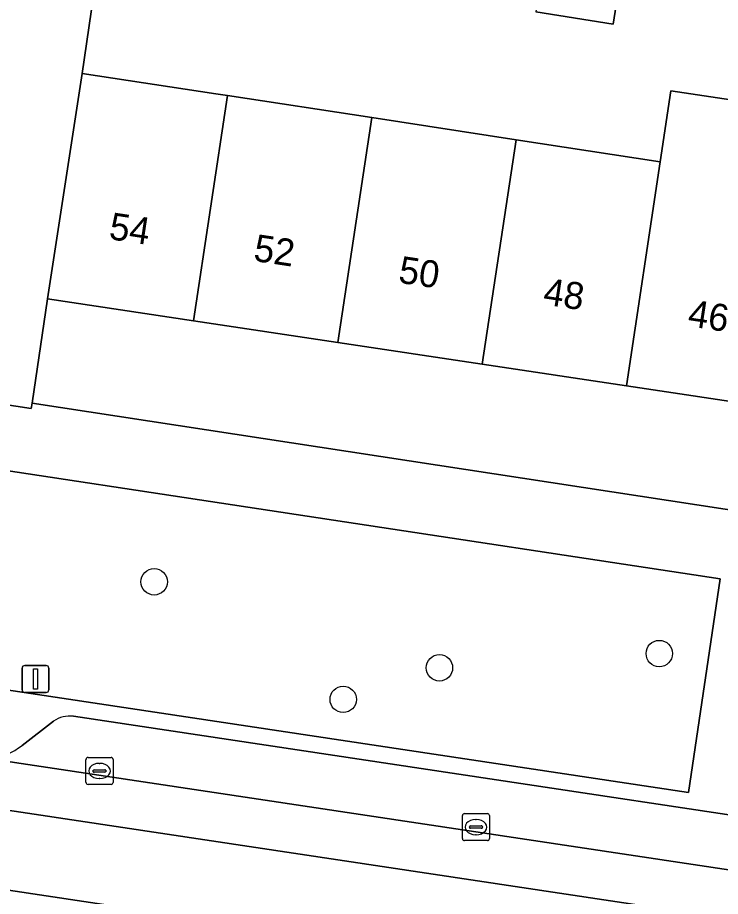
# Model space of a CAD drawing. Extents: x 163008 to 163854, y 382777 to 383982.
# Drawn here: x 163552.6 to 163578.61, y 383213.27 to 383245.8 of the extents above; entities that cross this region are included whole.
import ezdxf

# ---------------------------------------------------------------- set-up
doc = ezdxf.new("R2010")
doc.units = 0
for name, color, linetype in [('IMGEO_Boom', 7, 'Continuous'), ('IMGEO_Erf', 7, 'Continuous'), ('IMGEO_Groenvoorziening', 7, 'Continuous'), ('IMGEO_Kolk', 7, 'Continuous'), ('IMGEO_Lichtmast', 7, 'Continuous'), ('IMGEO_Muur', 7, 'Continuous'), ('IMGEO_Pand', 7, 'Continuous'), ('IMGEO_Pand_nummerreeks', 7, 'Continuous'), ('IMGEO_Parkeervlak_open', 7, 'Continuous'), ('IMGEO_Rijbaan_lokaal_gesloten', 7, 'Continuous'), ('IMGEO_Rijbaan_lokaal_open', 7, 'Continuous'), ('IMGEO_Voetpad_open', 7, 'Continuous')]:
    doc.layers.add(name, color=color, linetype=linetype)

msp = doc.modelspace()

# ---------------------------------------------------------------- linework, layer by layer
at = {"layer": 'IMGEO_Boom'}
for centre in [(163557.659, 383224.917), (163576.35, 383222.262), (163568.214, 383221.734), (163564.655, 383220.566)]:
    msp.add_circle(centre, 0.489, dxfattribs=at)
at = {"layer": 'IMGEO_Erf'}
for points in [[(163555.832, 383249.496), (163554.992, 383243.736), (163559.935, 383242.98), (163560.373, 383242.913), (163565.712, 383242.097), (163571.05, 383241.28), (163576.388, 383240.464), (163576.774, 383243.089), (163582.123, 383242.284), (163581.726, 383239.648), (163587.063, 383238.831), (163587.473, 383241.556), (163590.025, 383241.172), (163589.614, 383238.441), (163592.401, 383238.015), (163597.739, 383237.199), (163598.222, 383237.125), (163603.164, 383236.369), (163604.845, 383247.675)], [(163574.9, 383247.21), (163574.638, 383245.557), (163571.781, 383246.009)]]:
    msp.add_lwpolyline(points, dxfattribs=at)
msp.add_lwpolyline([(163553.141, 383231.523), (163601.286, 383224.16), (163601.906, 383228.141), (163596.498, 383228.955), (163591.158, 383229.759), (163585.818, 383230.562), (163580.479, 383231.366), (163575.139, 383232.17), (163569.799, 383232.973), (163564.459, 383233.777), (163559.119, 383234.581), (163553.717, 383235.394)], close=True, dxfattribs=at)
at = {"layer": 'IMGEO_Groenvoorziening'}
msp.add_lwpolyline([(163550.787, 383221.129), (163577.432, 383217.119), (163578.605, 383225.033), (163548.021, 383229.662), (163547.406, 383224.893)], dxfattribs=at)
at = {"layer": 'IMGEO_Kolk'}
for p, q in [((163555.136, 383217.491), (163555.136, 383218.343)), ((163555.211, 383218.417), (163556.063, 383218.417)), ((163555.624, 383218.197), (163555.649, 383218.197)), ((163556.137, 383218.343), (163556.137, 383217.491)), ((163555.395, 383217.911), (163555.395, 383217.923)), ((163555.833, 383217.874), (163555.435, 383217.874)), ((163555.438, 383217.96), (163555.836, 383217.96)), ((163555.879, 383217.923), (163555.879, 383217.911)), ((163555.647, 383217.637), (163555.622, 383217.637)), ((163556.063, 383217.417), (163555.211, 383217.417)), ((163569.065, 383215.412), (163569.065, 383216.264)), ((163569.14, 383216.338), (163569.992, 383216.338)), ((163570.066, 383216.264), (163570.066, 383215.412)), ((163569.367, 383215.881), (163569.765, 383215.881)), ((163569.553, 383216.118), (163569.578, 383216.118)), ((163569.324, 383215.832), (163569.324, 383215.844)), ((163569.762, 383215.795), (163569.364, 383215.795)), ((163569.576, 383215.558), (163569.551, 383215.558)), ((163569.808, 383215.844), (163569.808, 383215.832)), ((163569.992, 383215.338), (163569.14, 383215.338))]:
    msp.add_line(p, q, dxfattribs=at)
for points in [[(163555.136, 383217.491), (163555.136, 383218.343)], [(163555.211, 383218.417), (163556.063, 383218.417)], [(163556.137, 383218.343), (163556.137, 383217.491)], [(163556.063, 383217.417), (163555.211, 383217.417)], [(163569.065, 383215.412), (163569.065, 383216.264)], [(163569.14, 383216.338), (163569.992, 383216.338)], [(163570.066, 383216.264), (163570.066, 383215.412)], [(163569.992, 383215.338), (163569.14, 383215.338)]]:
    msp.add_lwpolyline(points, dxfattribs=at)
for centre, radius, start, end in [((163555.213, 383218.341), 0.0765, 91.552, 178.448), ((163555.213, 383218.341), 0.0765, 91.552, 178.448), ((163556.061, 383218.341), 0.0765, 1.552, 88.448), ((163556.061, 383218.341), 0.0765, 1.552, 88.448), ((163555.435, 383217.92), 0.0403, 85.8775, 175.7526), ((163555.432, 383217.91), 0.0366, 178.938, 274.7102), ((163555.836, 383217.917), 0.043, 264.8664, 352.4533), ((163555.84, 383217.922), 0.0386, 1.7309, 96.639), ((163555.213, 383217.493), 0.0765, 181.552, 268.448), ((163555.213, 383217.493), 0.0765, 181.552, 268.448), ((163556.061, 383217.493), 0.0765, 271.552, 358.448), ((163556.061, 383217.493), 0.0765, 271.552, 358.448), ((163569.142, 383216.262), 0.0765, 91.552, 178.448), ((163569.142, 383216.262), 0.0765, 91.552, 178.448), ((163569.99, 383216.262), 0.0765, 1.552, 88.448), ((163569.99, 383216.262), 0.0765, 1.552, 88.448), ((163569.364, 383215.841), 0.0403, 85.8775, 175.7526), ((163569.769, 383215.843), 0.0386, 1.7309, 96.639), ((163569.361, 383215.831), 0.0366, 178.938, 274.7102), ((163569.765, 383215.838), 0.043, 264.8664, 352.4533), ((163569.142, 383215.414), 0.0765, 181.552, 268.448), ((163569.142, 383215.414), 0.0765, 181.552, 268.448), ((163569.99, 383215.414), 0.0765, 271.552, 358.448), ((163569.99, 383215.414), 0.0765, 271.552, 358.448)]:
    msp.add_arc(centre, radius, start, end, dxfattribs=at)
for centre, major_axis, ratio, start_param, end_param in [((163555.623, 383217.917), (-0.387, 0.002), 0.722429, 4.712389, 7.853982), ((163555.648, 383217.917), (-0.39, 0.002), 0.717154, 1.570796, 4.712389), ((163569.552, 383215.838), (-0.387, 0.002), 0.722429, 4.712389, 7.853982), ((163569.577, 383215.838), (-0.39, 0.002), 0.717154, 1.570796, 4.712389)]:
    msp.add_ellipse(centre, major_axis=major_axis, ratio=ratio, start_param=start_param, end_param=end_param, dxfattribs=at)
at = {"layer": 'IMGEO_Lichtmast'}
for p, q in [((163552.871, 383221.819), (163553.661, 383221.819)), ((163553.661, 383221.819), (163552.871, 383221.819)), ((163552.771, 383220.919), (163552.771, 383221.719)), ((163552.771, 383221.719), (163552.771, 383220.919)), ((163553.761, 383221.719), (163553.761, 383220.919)), ((163553.761, 383220.919), (163553.761, 383221.719)), ((163553.661, 383220.819), (163552.871, 383220.819)), ((163552.871, 383220.819), (163553.661, 383220.819))]:
    msp.add_line(p, q, dxfattribs=at)
msp.add_lwpolyline([(163553.191, 383221.694), (163553.341, 383221.694), (163553.341, 383220.944), (163553.191, 383220.944), (163553.191, 383221.694)], dxfattribs=at)
for centre, start, end in [((163552.871, 383221.719), 90, 180), ((163552.871, 383221.719), 90, 180), ((163553.661, 383221.719), 0, 90), ((163553.661, 383221.719), 360, 90), ((163552.871, 383220.919), 180, 270), ((163552.871, 383220.919), 180, 270), ((163553.661, 383220.919), 270, 0), ((163553.661, 383220.919), 270, 0)]:
    msp.add_arc(centre, 0.1, start, end, dxfattribs=at)
at = {"layer": 'IMGEO_Muur'}
msp.add_lwpolyline([(163555.832, 383249.496), (163554.992, 383243.736)], dxfattribs=at)
at = {"layer": 'IMGEO_Pand'}
for points in [[(163576.422, 383248.678), (163576.616, 383249.902), (163572.466, 383250.56), (163572.11, 383248.193), (163571.781, 383246.009), (163574.638, 383245.557), (163574.9, 383247.21), (163576.158, 383247.011)], [(163559.119, 383234.581), (163560.373, 383242.913), (163559.935, 383242.98), (163554.992, 383243.736), (163553.717, 383235.394)], [(163564.459, 383233.777), (163565.712, 383242.097), (163560.373, 383242.913), (163559.119, 383234.581)], [(163581.726, 383239.648), (163582.123, 383242.284), (163576.774, 383243.089), (163576.388, 383240.464), (163575.139, 383232.17), (163580.479, 383231.366)], [(163564.459, 383233.777), (163569.799, 383232.973), (163571.05, 383241.28), (163565.712, 383242.097)], [(163575.139, 383232.17), (163576.388, 383240.464), (163571.05, 383241.28), (163569.799, 383232.973)]]:
    msp.add_lwpolyline(points, close=True, dxfattribs=at)
at = {"layer": 'IMGEO_Parkeervlak_open'}
for points in [[(163596.308, 383213.676), (163554.672, 383219.939)], [(163553.936, 383219.757), (163552.772, 383218.863)], [(163551.582, 383218.367), (163599.104, 383211.221)]]:
    msp.add_lwpolyline(points, dxfattribs=at)
for centre, radius, start, end in [((163554.535, 383218.915), 1.033, 82.3713, 125.4079), ((163551.26, 383220.815), 2.47, 277.4956, 307.7578)]:
    msp.add_arc(centre, radius, start, end, dxfattribs=at)
at = {"layer": 'IMGEO_Rijbaan_lokaal_gesloten'}
for points in [[(163551.317, 383216.605), (163599.147, 383209.408), (163599.431, 383211.199), (163599.104, 383211.221), (163551.582, 383218.367)], [(163661.902, 383197.008), (163550.863, 383213.714), (163550.601, 383211.967), (163661.651, 383195.247)]]:
    msp.add_lwpolyline(points, close=True, dxfattribs=at)
at = {"layer": 'IMGEO_Rijbaan_lokaal_open'}
msp.add_lwpolyline([(163599.431, 383211.199), (163599.147, 383209.408), (163551.317, 383216.605), (163550.863, 383213.714), (163661.902, 383197.008), (163662.359, 383199.897), (163614.572, 383207.077), (163614.81, 383208.857)], dxfattribs=at)
at = {"layer": 'IMGEO_Voetpad_open'}
msp.add_lwpolyline([(163556.389, 383253.146), (163556.521, 383254.072), (163553.2, 383254.546), (163549.501, 383254.96), (163548.758, 383250), (163547.542, 383241.867), (163546.124, 383232.387), (163553.112, 383231.333), (163553.141, 383231.523), (163553.717, 383235.394), (163554.992, 383243.736), (163555.832, 383249.496), (163555.909, 383250)], close=True, dxfattribs=at)
for points in [[(163610.88, 383222.652), (163607.483, 383223.163), (163601.286, 383224.16), (163553.141, 383231.523), (163553.112, 383231.333), (163546.124, 383232.387), (163542.594, 383232.919), (163542.114, 383230.548), (163545.619, 383230.024), (163544.84, 383224.686)], [(163547.406, 383224.893), (163548.021, 383229.662), (163578.605, 383225.033), (163577.432, 383217.119)], [(163577.432, 383217.119), (163550.787, 383221.129)], [(163554.672, 383219.939), (163596.308, 383213.676)], [(163552.772, 383218.863), (163553.936, 383219.757)]]:
    msp.add_lwpolyline(points, dxfattribs=at)
for centre, radius, start, end in [((163554.535, 383218.915), 1.033, 82.3713, 125.4079), ((163551.26, 383220.815), 2.47, 277.4956, 307.7578)]:
    msp.add_arc(centre, radius, start, end, dxfattribs=at)

# ---------------------------------------------------------------- texts
at = {"layer": 'IMGEO_Pand_nummerreeks'}
for s, rotation, p in [('54', 351.4406, (163555.952, 383237.606)), ('52', 351.4406, (163561.303, 383236.8)), ('50', 351.4406, (163566.663, 383235.993)), ('48', 351.4406, (163572.018, 383235.187)), ('46', 351.44, (163577.37, 383234.383))]:
    msp.add_text(s, height=1, rotation=rotation, dxfattribs=at).set_placement(p)

doc.saveas('drawing.dxf')
